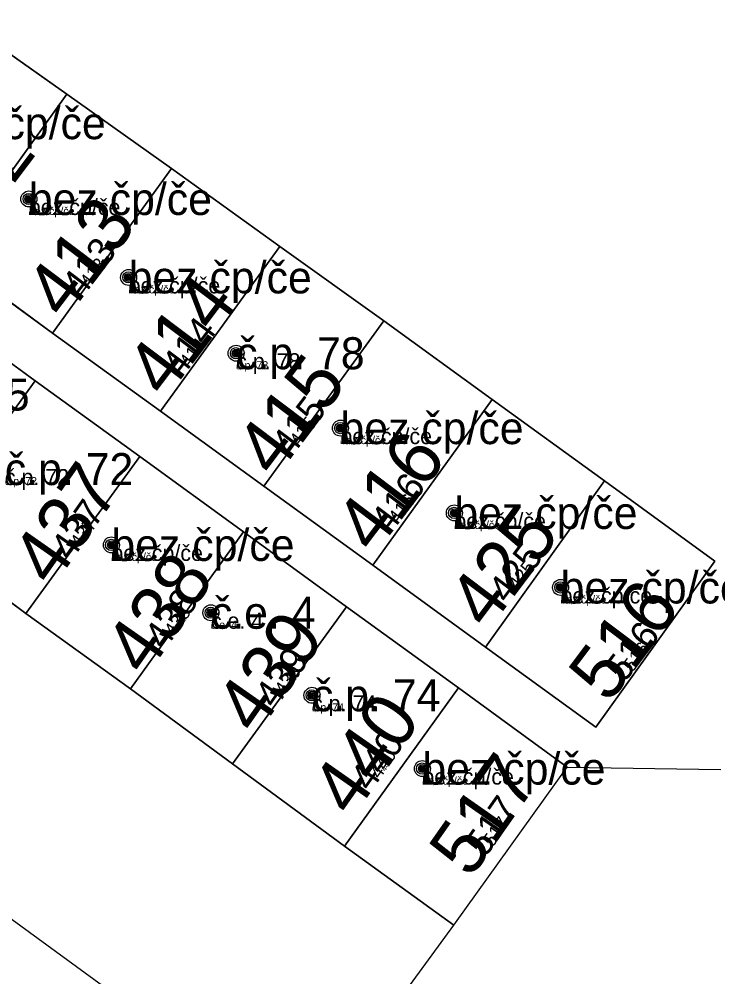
# Model space of a CAD drawing. Extents: x -744652 to -739090, y -980828 to -975855.
# Drawn here: x -742865.93 to -742844.09, y -978620.95 to -978591.02 of the extents above; entities that cross this region are included whole.
import ezdxf

# ---------------------------------------------------------------- set-up
doc = ezdxf.new("R2010")
doc.units = 0
for name, color, linetype in [('KAT_02_hranice parcel', 7, 'Continuous'), ('KAT_03_1000_st čísla parcelní', 7, 'Continuous'), ('KAT_03_1000_čísla popisná', 7, 'Continuous'), ('KAT_03_100_st čísla parcelní', 7, 'Continuous'), ('KAT_03_100_čísla popisná', 7, 'Continuous'), ('KAT_03_250_st čísla parcelní', 7, 'Continuous'), ('KAT_03_250_čísla popisná', 7, 'Continuous'), ('KAT_03_500_st čísla parcelní', 7, 'Continuous'), ('KAT_03_500_čísla popisná', 7, 'Continuous'), ('KAT_07_1000_značky budov', 7, 'Continuous'), ('KAT_07_100_značky budov', 7, 'Continuous'), ('KAT_07_500_značky budov', 7, 'Continuous'), ('KAT_14_plocha_budovy', 7, 'Continuous')]:
    doc.layers.add(name, color=color, linetype=linetype)

msp = doc.modelspace()

# ---------------------------------------------------------------- linework, layer by layer
at = {"layer": 'KAT_02_hranice parcel'}
for p, q in [((-742867.77, -978591.02), (-742864.44, -978593.36)), ((-742868.12, -978598.48), (-742864.44, -978593.36)), ((-742864.44, -978593.36), (-742861.17, -978595.69)), ((-742864.89, -978600.83), (-742861.17, -978595.69)), ((-742861.17, -978595.69), (-742857.79, -978598.12)), ((-742861.52, -978603.27), (-742857.79, -978598.12)), ((-742857.79, -978598.12), (-742854.53, -978600.45)), ((-742864.89, -978600.83), (-742868.12, -978598.48)), ((-742868.66, -978599.97), (-742865.43, -978602.32)), ((-742858.29, -978605.61), (-742854.53, -978600.45)), ((-742854.53, -978600.45), (-742851.15, -978602.91)), ((-742861.52, -978603.27), (-742864.89, -978600.83)), ((-742868.96, -978607.19), (-742865.43, -978602.32)), ((-742865.43, -978602.32), (-742862.16, -978604.69)), ((-742854.88, -978608.08), (-742851.15, -978602.91)), ((-742851.15, -978602.91), (-742847.64, -978605.45)), ((-742858.29, -978605.61), (-742861.52, -978603.27)), ((-742865.72, -978609.59), (-742862.16, -978604.69)), ((-742862.16, -978604.69), (-742858.92, -978607.04)), ((-742851.36, -978610.64), (-742847.64, -978605.45)), ((-742854.88, -978608.08), (-742858.29, -978605.61)), ((-742865.72, -978609.59), (-742868.96, -978607.19)), ((-742862.45, -978611.95), (-742858.92, -978607.04)), ((-742858.92, -978607.04), (-742855.7, -978609.38)), ((-742851.36, -978610.64), (-742854.88, -978608.08)), ((-742859.26, -978614.29), (-742855.7, -978609.38)), ((-742855.7, -978609.38), (-742852.2, -978611.92)), ((-742862.45, -978611.95), (-742865.72, -978609.59)), ((-742859.26, -978614.29), (-742862.45, -978611.95)), ((-742855.76, -978616.86), (-742852.2, -978611.92)), ((-742852.2, -978611.92), (-742848.8, -978614.39)), ((-742855.76, -978616.86), (-742859.26, -978614.29)), ((-742852.35, -978619.33), (-742848.8, -978614.39)), ((-742848.8, -978614.39), (-742844, -978614.47)), ((-742852.35, -978619.33), (-742855.76, -978616.86))]:
    msp.add_line(p, q, dxfattribs=at)
for points in [[(-742901.1, -978593.64), (-742857.07, -978625.79), (-742852.35, -978619.33)], [(-742847.64, -978605.45), (-742844.19, -978607.96), (-742847.91, -978613.14), (-742851.36, -978610.64)]]:
    msp.add_lwpolyline(points, dxfattribs=at)
at = {"layer": 'KAT_03_1000_čísla popisná'}
for centre in [(-742865.63, -978596.64), (-742865.63, -978596.64), (-742862.51, -978599.09), (-742862.51, -978599.09), (-742859.15, -978601.46), (-742859.15, -978601.46), (-742855.89, -978603.8), (-742855.89, -978603.8), (-742852.33, -978606.45), (-742852.33, -978606.45), (-742863.05, -978607.45), (-742863.05, -978607.45), (-742849.01, -978608.78), (-742849.01, -978608.78), (-742859.94, -978609.57), (-742859.94, -978609.57), (-742856.78, -978612.15), (-742856.78, -978612.15), (-742853.33, -978614.44), (-742853.33, -978614.44)]:
    msp.add_circle(centre, 0.25, dxfattribs=at)
at = {"layer": 'KAT_03_100_čísla popisná'}
for centre in [(-742865.63, -978596.64), (-742865.63, -978596.64), (-742862.51, -978599.09), (-742862.51, -978599.09), (-742859.15, -978601.46), (-742859.15, -978601.46), (-742855.89, -978603.8), (-742855.89, -978603.8), (-742852.33, -978606.45), (-742852.33, -978606.45), (-742863.05, -978607.45), (-742863.05, -978607.45), (-742849.01, -978608.78), (-742849.01, -978608.78), (-742859.94, -978609.57), (-742859.94, -978609.57), (-742856.78, -978612.15), (-742856.78, -978612.15), (-742853.33, -978614.44), (-742853.33, -978614.44)]:
    msp.add_circle(centre, 0.025, dxfattribs=at)
at = {"layer": 'KAT_03_250_čísla popisná'}
for centre in [(-742865.63, -978596.64), (-742865.63, -978596.64), (-742862.51, -978599.09), (-742862.51, -978599.09), (-742859.15, -978601.46), (-742859.15, -978601.46), (-742855.89, -978603.8), (-742855.89, -978603.8), (-742852.33, -978606.45), (-742852.33, -978606.45), (-742863.05, -978607.45), (-742863.05, -978607.45), (-742849.01, -978608.78), (-742849.01, -978608.78), (-742859.94, -978609.57), (-742859.94, -978609.57), (-742856.78, -978612.15), (-742856.78, -978612.15), (-742853.33, -978614.44), (-742853.33, -978614.44)]:
    msp.add_circle(centre, 0.0625, dxfattribs=at)
at = {"layer": 'KAT_03_500_čísla popisná'}
for centre in [(-742865.63, -978596.64), (-742865.63, -978596.64), (-742862.51, -978599.09), (-742862.51, -978599.09), (-742859.15, -978601.46), (-742859.15, -978601.46), (-742855.89, -978603.8), (-742855.89, -978603.8), (-742852.33, -978606.45), (-742852.33, -978606.45), (-742863.05, -978607.45), (-742863.05, -978607.45), (-742849.01, -978608.78), (-742849.01, -978608.78), (-742859.94, -978609.57), (-742859.94, -978609.57), (-742856.78, -978612.15), (-742856.78, -978612.15), (-742853.33, -978614.44), (-742853.33, -978614.44)]:
    msp.add_circle(centre, 0.125, dxfattribs=at)
at = {"layer": 'KAT_07_1000_značky budov'}
for centre in [(-742865.637, -978596.639), (-742862.517, -978599.089), (-742859.157, -978601.459), (-742855.897, -978603.799), (-742852.337, -978606.449), (-742863.057, -978607.449), (-742849.017, -978608.779), (-742859.947, -978609.569), (-742856.787, -978612.149), (-742853.337, -978614.439)]:
    msp.add_circle(centre, 0.175, dxfattribs=at)
at = {"layer": 'KAT_07_100_značky budov'}
for centre in [(-742865.631, -978596.64), (-742862.511, -978599.09), (-742859.151, -978601.46), (-742855.891, -978603.8), (-742852.331, -978606.45), (-742863.051, -978607.45), (-742849.011, -978608.78), (-742859.941, -978609.57), (-742856.781, -978612.15), (-742853.331, -978614.44)]:
    msp.add_circle(centre, 0.0175, dxfattribs=at)
at = {"layer": 'KAT_07_500_značky budov'}
for centre, radius in [((-742865.633, -978596.64), 0.0875), ((-742865.632, -978596.64), 0.0438), ((-742862.513, -978599.09), 0.0875), ((-742862.512, -978599.09), 0.0438), ((-742859.153, -978601.46), 0.0875), ((-742859.152, -978601.46), 0.0438), ((-742855.893, -978603.8), 0.0875), ((-742855.892, -978603.8), 0.0438), ((-742852.333, -978606.45), 0.0875), ((-742852.332, -978606.45), 0.0438), ((-742863.053, -978607.45), 0.0875), ((-742863.052, -978607.45), 0.0438), ((-742849.013, -978608.78), 0.0875), ((-742849.012, -978608.78), 0.0438), ((-742859.943, -978609.57), 0.0875), ((-742859.942, -978609.57), 0.0438), ((-742856.783, -978612.15), 0.0875), ((-742856.782, -978612.15), 0.0438), ((-742853.333, -978614.44), 0.0875), ((-742853.332, -978614.44), 0.0438)]:
    msp.add_circle(centre, radius, dxfattribs=at)
at = {"layer": 'KAT_14_plocha_budovy'}
for points in [[(-742867.77, -978591.02), (-742871.45, -978596.07), (-742868.12, -978598.48), (-742864.44, -978593.36)], [(-742864.44, -978593.36), (-742868.12, -978598.48), (-742864.89, -978600.83), (-742861.17, -978595.69)], [(-742864.89, -978600.83), (-742861.52, -978603.27), (-742857.79, -978598.12), (-742861.17, -978595.69)], [(-742854.53, -978600.45), (-742857.79, -978598.12), (-742861.52, -978603.27), (-742858.29, -978605.61)], [(-742868.66, -978599.97), (-742872.19, -978604.85), (-742868.96, -978607.19), (-742865.43, -978602.32)], [(-742854.53, -978600.45), (-742858.29, -978605.61), (-742854.88, -978608.08), (-742851.15, -978602.91)], [(-742865.43, -978602.32), (-742868.96, -978607.19), (-742865.72, -978609.59), (-742862.16, -978604.69)], [(-742851.15, -978602.91), (-742854.88, -978608.08), (-742851.36, -978610.64), (-742847.64, -978605.45)], [(-742862.16, -978604.69), (-742865.72, -978609.59), (-742862.45, -978611.95), (-742858.92, -978607.04)], [(-742847.64, -978605.45), (-742851.36, -978610.64), (-742847.91, -978613.14), (-742844.19, -978607.96)], [(-742858.92, -978607.04), (-742862.45, -978611.95), (-742859.26, -978614.29), (-742855.7, -978609.38)], [(-742855.7, -978609.38), (-742859.26, -978614.29), (-742855.76, -978616.86), (-742852.2, -978611.92)], [(-742852.2, -978611.92), (-742855.76, -978616.86), (-742852.35, -978619.33), (-742848.8, -978614.39)]]:
    msp.add_lwpolyline(points, close=True, dxfattribs=at)

# ---------------------------------------------------------------- texts
at = {"layer": 'KAT_03_1000_st čísla parcelní'}
for s, rotation, p in [('412', 53, (-742867.649, -978598.238)), ('413', 53, (-742864.499, -978600.458)), ('414', 53, (-742861.349, -978602.908)), ('415', 53, (-742857.929, -978605.398)), ('416', 53, (-742854.819, -978607.778)), ('437', 55, (-742864.886, -978608.805)), ('425', 53, (-742851.279, -978610.148)), ('438', 55, (-742861.976, -978611.605)), ('516', 53, (-742847.509, -978612.438)), ('439', 55, (-742858.516, -978613.435)), ('440', 55, (-742855.516, -978616.005)), ('517', 55, (-742851.826, -978617.905))]:
    msp.add_text(s, height=1.7, rotation=rotation, dxfattribs=at).set_placement(p)
at = {"layer": 'KAT_03_1000_čísla popisná'}
for s, p in [('bez čp/če', (-742868.95, -978594.77)), ('bez čp/če', (-742865.63, -978597.14)), ('bez čp/če', (-742862.51, -978599.59)), ('č.p. 78', (-742859.15, -978601.96)), ('č.p. 75', (-742869.62, -978603.25)), ('bez čp/če', (-742855.89, -978604.3)), ('č.p. 72', (-742866.38, -978605.58)), ('bez čp/če', (-742852.33, -978606.95)), ('bez čp/če', (-742863.05, -978607.95)), ('bez čp/če', (-742849.01, -978609.28)), ('č.e. 4', (-742859.94, -978610.07)), ('č.p. 74', (-742856.78, -978612.65)), ('bez čp/če', (-742853.33, -978614.94))]:
    msp.add_text(s, height=1, dxfattribs=at).set_placement(p)
for s, rotation, p in [('413', 53, (-742863.49, -978599.119)), ('414', 53, (-742860.392, -978601.638)), ('415', 53, (-742856.944, -978604.091)), ('416', 53, (-742853.862, -978606.508)), ('437', 55, (-742863.75, -978607.182)), ('425', 53, (-742850.043, -978608.508)), ('438', 55, (-742860.806, -978609.933)), ('516', 53, (-742846.524, -978611.131)), ('439', 55, (-742857.357, -978611.78)), ('440', 55, (-742854.391, -978614.399)), ('517', 55, (-742850.91, -978616.597))]:
    msp.add_text(s, height=0.017, rotation=rotation, dxfattribs=at).set_placement(p)
at = {"layer": 'KAT_03_100_st čísla parcelní'}
for s, rotation, p in [('413', 53, (-742863.582, -978599.241)), ('414', 53, (-742860.479, -978601.754)), ('415', 53, (-742857.034, -978604.21)), ('416', 53, (-742853.949, -978606.624)), ('437', 55, (-742863.853, -978607.33)), ('425', 53, (-742850.155, -978608.657)), ('438', 55, (-742860.912, -978610.085)), ('516', 53, (-742846.614, -978611.25)), ('439', 55, (-742857.462, -978611.93)), ('440', 55, (-742854.493, -978614.545)), ('517', 55, (-742850.993, -978616.716))]:
    msp.add_text(s, height=0.17, rotation=rotation, dxfattribs=at).set_placement(p)
at = {"layer": 'KAT_03_100_čísla popisná'}
for s, p in [('bez čp/če', (-742865.63, -978597.14)), ('bez čp/če', (-742862.51, -978599.59)), ('č.p. 78', (-742859.15, -978601.96)), ('bez čp/če', (-742855.89, -978604.3)), ('bez čp/če', (-742852.33, -978606.95)), ('bez čp/če', (-742863.05, -978607.95)), ('bez čp/če', (-742849.01, -978609.28)), ('č.e. 4', (-742859.94, -978610.07)), ('č.p. 74', (-742856.78, -978612.65)), ('bez čp/če', (-742853.33, -978614.94))]:
    msp.add_text(s, height=0.1, dxfattribs=at).set_placement(p)
for s, rotation, p in [('413', 53, (-742863.481, -978599.107)), ('414', 53, (-742860.383, -978601.627)), ('415', 53, (-742856.935, -978604.079)), ('416', 53, (-742853.853, -978606.497)), ('437', 55, (-742863.739, -978607.168)), ('425', 53, (-742850.032, -978608.493)), ('438', 55, (-742860.795, -978609.918)), ('516', 53, (-742846.515, -978611.119)), ('439', 55, (-742857.346, -978611.765)), ('440', 55, (-742854.381, -978614.384)), ('517', 55, (-742850.902, -978616.585))]:
    msp.add_text(s, height=0.0017, rotation=rotation, dxfattribs=at).set_placement(p)
at = {"layer": 'KAT_03_250_st čísla parcelní'}
for s, rotation, p in [('413', 53, (-742863.735, -978599.444)), ('414', 53, (-742860.624, -978601.946)), ('415', 53, (-742857.183, -978604.408)), ('416', 53, (-742854.094, -978606.816)), ('437', 55, (-742864.025, -978607.576)), ('425', 53, (-742850.343, -978608.905)), ('438', 55, (-742861.089, -978610.339)), ('516', 53, (-742846.763, -978611.448)), ('439', 55, (-742857.638, -978612.181)), ('440', 55, (-742854.664, -978614.788)), ('517', 55, (-742851.132, -978616.914))]:
    msp.add_text(s, height=0.425, rotation=rotation, dxfattribs=at).set_placement(p)
at = {"layer": 'KAT_03_250_čísla popisná'}
for s, p in [('bez čp/če', (-742865.63, -978597.14)), ('bez čp/če', (-742862.51, -978599.59)), ('č.p. 78', (-742859.15, -978601.96)), ('bez čp/če', (-742855.89, -978604.3)), ('č.p. 72', (-742866.38, -978605.58)), ('bez čp/če', (-742852.33, -978606.95)), ('bez čp/če', (-742863.05, -978607.95)), ('bez čp/če', (-742849.01, -978609.28)), ('č.e. 4', (-742859.94, -978610.07)), ('č.p. 74', (-742856.78, -978612.65)), ('bez čp/če', (-742853.33, -978614.94))]:
    msp.add_text(s, height=0.25, dxfattribs=at).set_placement(p)
for s, rotation, p in [('413', 53, (-742863.483, -978599.109)), ('414', 53, (-742860.385, -978601.629)), ('415', 53, (-742856.937, -978604.081)), ('416', 53, (-742853.855, -978606.499)), ('437', 55, (-742863.741, -978607.17)), ('425', 53, (-742850.034, -978608.495)), ('438', 55, (-742860.797, -978609.921)), ('516', 53, (-742846.517, -978611.121)), ('439', 55, (-742857.348, -978611.767)), ('440', 55, (-742854.383, -978614.386)), ('517', 55, (-742850.903, -978616.587))]:
    msp.add_text(s, height=0.00425, rotation=rotation, dxfattribs=at).set_placement(p)
at = {"layer": 'KAT_03_500_st čísla parcelní'}
for s, rotation, p in [('413', 53, (-742863.99, -978599.782)), ('414', 53, (-742860.866, -978602.267)), ('415', 53, (-742857.432, -978604.738)), ('416', 53, (-742854.336, -978607.137)), ('437', 55, (-742864.312, -978607.985)), ('425', 53, (-742850.655, -978609.32)), ('438', 55, (-742861.385, -978610.761)), ('516', 53, (-742847.012, -978611.778)), ('439', 55, (-742857.931, -978612.599)), ('440', 55, (-742854.948, -978615.194)), ('517', 55, (-742851.363, -978617.244))]:
    msp.add_text(s, height=0.85, rotation=rotation, dxfattribs=at).set_placement(p)
at = {"layer": 'KAT_03_500_čísla popisná'}
for s, p in [('bez čp/če', (-742865.63, -978597.14)), ('bez čp/če', (-742862.51, -978599.59)), ('č.p. 78', (-742859.15, -978601.96)), ('bez čp/če', (-742855.89, -978604.3)), ('č.p. 72', (-742866.38, -978605.58)), ('bez čp/če', (-742852.33, -978606.95)), ('bez čp/če', (-742863.05, -978607.95)), ('bez čp/če', (-742849.01, -978609.28)), ('č.e. 4', (-742859.94, -978610.07)), ('č.p. 74', (-742856.78, -978612.65)), ('bez čp/če', (-742853.33, -978614.94))]:
    msp.add_text(s, height=0.5, dxfattribs=at).set_placement(p)
for s, rotation, p in [('413', 53, (-742863.485, -978599.113)), ('414', 53, (-742860.387, -978601.632)), ('415', 53, (-742856.939, -978604.084)), ('416', 53, (-742853.857, -978606.502)), ('437', 55, (-742863.744, -978607.174)), ('425', 53, (-742850.037, -978608.499)), ('438', 55, (-742860.8, -978609.925)), ('516', 53, (-742846.519, -978611.124)), ('439', 55, (-742857.351, -978611.771)), ('440', 55, (-742854.385, -978614.39)), ('517', 55, (-742850.906, -978616.59))]:
    msp.add_text(s, height=0.0085, rotation=rotation, dxfattribs=at).set_placement(p)

doc.saveas('drawing.dxf')
